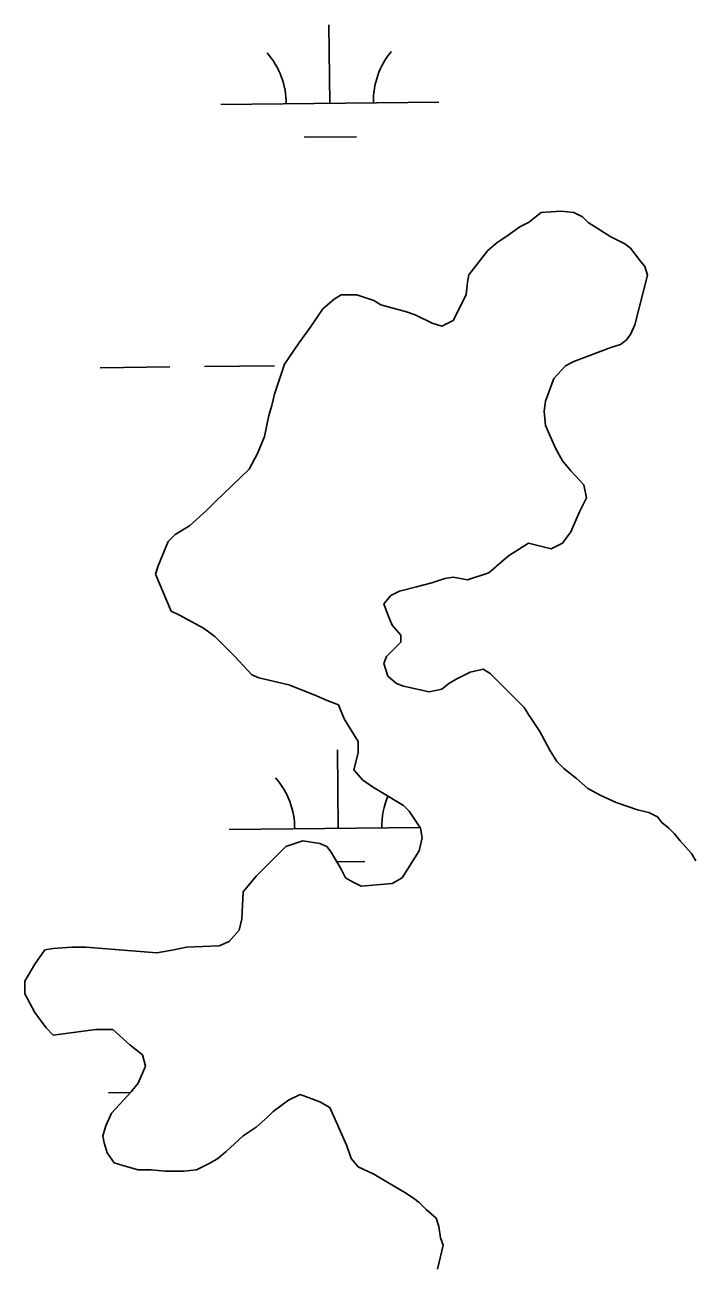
# Model space of a CAD drawing. Extents: x 3684037 to 3722149, y 433263 to 459021.
# Drawn here: x 3707603 to 3707910, y 455950 to 456521 of the extents above; entities that cross this region are included whole.
import ezdxf

# ---------------------------------------------------------------- set-up
doc = ezdxf.new("R2010")
doc.units = 0
doc.layers.add('V-TOPO-SHOR', color=7, linetype='Continuous')
doc.layers.add('V-WETL-SWMP', color=7, linetype='Continuous')

msp = doc.modelspace()

# ---------------------------------------------------------------- linework, layer by layer
at = {"layer": 'V-TOPO-SHOR'}
for p, q in [((3707830.64, 456428.2), (3707834.54, 456430.15)), ((3707834.54, 456430.15), (3707840.4, 456434.7)), ((3707840.4, 456434.7), (3707849.51, 456435.35)), ((3707849.51, 456435.35), (3707855.36, 456434.7)), ((3707855.36, 456434.7), (3707859.27, 456432.75)), ((3707859.27, 456432.75), (3707861.87, 456430.15)), ((3707861.87, 456430.15), (3707872.28, 456423.64)), ((3707824.13, 456423.65), (3707830.64, 456428.2)), ((3707815.67, 456417.14), (3707820.22, 456421.04)), ((3707820.22, 456421.04), (3707824.13, 456423.65)), ((3707872.28, 456423.64), (3707878.79, 456420.38)), ((3707878.79, 456420.38), (3707881.39, 456418.43)), ((3707807.21, 456406.08), (3707815.67, 456417.14)), ((3707881.39, 456418.43), (3707885.29, 456413.22)), ((3707885.29, 456413.22), (3707887.89, 456409.97)), ((3707887.89, 456409.97), (3707889.2, 456406.07)), ((3707805.9, 456396.97), (3707806.56, 456402.83)), ((3707806.56, 456402.83), (3707807.21, 456406.08)), ((3707889.2, 456406.07), (3707883.33, 456383.29)), ((3707745.39, 456395.03), (3707748.64, 456396.98)), ((3707748.64, 456396.98), (3707755.8, 456396.98)), ((3707755.8, 456396.98), (3707763.61, 456394.38)), ((3707800.05, 456385.26), (3707805.9, 456396.97)), ((3707734.33, 456382.02), (3707740.18, 456390.48)), ((3707740.18, 456390.48), (3707745.39, 456395.03)), ((3707763.61, 456394.38), (3707766.86, 456392.42)), ((3707766.86, 456392.42), (3707778.57, 456389.17)), ((3707778.57, 456389.17), (3707782.48, 456387.87)), ((3707782.48, 456387.87), (3707790.29, 456383.96)), ((3707794.84, 456382.66), (3707800.05, 456385.26)), ((3707729.12, 456374.86), (3707734.33, 456382.02)), ((3707790.29, 456383.96), (3707794.84, 456382.66)), ((3707881.38, 456378.74), (3707879.43, 456376.14)), ((3707883.33, 456383.29), (3707881.38, 456378.74)), ((3707722.61, 456365.1), (3707729.12, 456374.86)), ((3707876.83, 456374.18), (3707872.27, 456372.88)), ((3707879.43, 456376.14), (3707876.83, 456374.18)), ((3707872.27, 456372.88), (3707855.35, 456366.38)), ((3707718.05, 456351.44), (3707722.61, 456365.1)), ((3707851.45, 456364.43), (3707846.24, 456358.57)), ((3707855.35, 456366.38), (3707851.45, 456364.43)), ((3707846.24, 456358.57), (3707842.33, 456348.16)), ((3707716.75, 456346.23), (3707718.05, 456351.44)), ((3707715.45, 456341.68), (3707716.75, 456346.23)), ((3707842.33, 456348.16), (3707841.68, 456343.61)), ((3707713.49, 456331.92), (3707715.45, 456341.68)), ((3707841.68, 456343.61), (3707842.33, 456337.1)), ((3707842.33, 456337.1), (3707846.89, 456326.69)), ((3707710.24, 456324.11), (3707713.49, 456331.92)), ((3707706.33, 456316.95), (3707710.24, 456324.11)), ((3707846.89, 456326.69), (3707850.14, 456320.83)), ((3707690.71, 456301.99), (3707706.33, 456316.95)), ((3707850.14, 456320.83), (3707854.04, 456316.28)), ((3707854.04, 456316.28), (3707859.9, 456309.77)), ((3707859.9, 456309.77), (3707861.2, 456303.91)), ((3707686.81, 456298.09), (3707690.71, 456301.99)), ((3707861.2, 456303.91), (3707857.94, 456297.41)), ((3707679, 456290.93), (3707686.81, 456298.09)), ((3707857.94, 456297.41), (3707854.04, 456288.3)), ((3707672.49, 456287.03), (3707679, 456290.93)), ((3707854.04, 456288.3), (3707850.13, 456283.09)), ((3707664.68, 456272.71), (3707669.24, 456283.78)), ((3707669.24, 456283.78), (3707672.49, 456287.03)), ((3707834.51, 456283.09), (3707825.4, 456277.24)), ((3707844.93, 456280.49), (3707834.51, 456283.09)), ((3707850.13, 456283.09), (3707844.93, 456280.49)), ((3707825.4, 456277.24), (3707816.29, 456269.43)), ((3707663.38, 456268.81), (3707664.68, 456272.71)), ((3707670.53, 456251.89), (3707663.38, 456268.81)), ((3707790.26, 456264.88), (3707783.11, 456262.93)), ((3707796.12, 456266.83), (3707790.26, 456264.88)), ((3707800.02, 456267.48), (3707796.12, 456266.83)), ((3707806.53, 456266.18), (3707800.02, 456267.48)), ((3707816.29, 456269.43), (3707806.53, 456266.18)), ((3707771.39, 456259.03), (3707768.14, 456255.13)), ((3707775.3, 456260.98), (3707771.39, 456259.03)), ((3707783.11, 456262.93), (3707775.3, 456260.98)), ((3707768.14, 456255.13), (3707770.09, 456249.92)), ((3707674.44, 456249.94), (3707670.53, 456251.89)), ((3707685.5, 456244.08), (3707674.44, 456249.94)), ((3707770.09, 456249.92), (3707772.04, 456245.37)), ((3707690.7, 456240.17), (3707685.5, 456244.08)), ((3707772.04, 456245.37), (3707775.94, 456240.81)), ((3707699.81, 456231.06), (3707690.7, 456240.17)), ((3707775.94, 456237.56), (3707769.44, 456231.05)), ((3707775.94, 456240.81), (3707775.94, 456237.56)), ((3707707.62, 456222.6), (3707699.81, 456231.06)), ((3707769.44, 456231.05), (3707768.13, 456227.8)), ((3707768.13, 456227.8), (3707770.08, 456221.94)), ((3707807.83, 456223.89), (3707813.68, 456225.19)), ((3707813.68, 456225.19), (3707816.93, 456223.23)), ((3707710.87, 456221.3), (3707707.62, 456222.6)), ((3707724.54, 456218.05), (3707710.87, 456221.3)), ((3707770.08, 456221.94), (3707773.99, 456218.69)), ((3707798.06, 456218.68), (3707801.32, 456220.63)), ((3707801.32, 456220.63), (3707807.83, 456223.89)), ((3707816.93, 456223.23), (3707832.55, 456207.61)), ((3707736.25, 456213.49), (3707724.54, 456218.05)), ((3707742.1, 456210.88), (3707736.25, 456213.49)), ((3707773.99, 456218.69), (3707777.24, 456217.38)), ((3707777.24, 456217.38), (3707788.95, 456214.78)), ((3707788.95, 456214.78), (3707794.81, 456216.08)), ((3707794.81, 456216.08), (3707798.06, 456218.68)), ((3707747.31, 456208.93), (3707742.1, 456210.88)), ((3707749.91, 456202.42), (3707747.31, 456208.93)), ((3707832.55, 456207.61), (3707834.5, 456204.36)), ((3707756.41, 456192.01), (3707749.91, 456202.42)), ((3707834.5, 456204.36), (3707839.7, 456196.55)), ((3707839.7, 456196.55), (3707844.26, 456188.09)), ((3707756.41, 456186.81), (3707756.41, 456192.01)), ((3707754.46, 456179), (3707756.41, 456186.81)), ((3707844.26, 456188.09), (3707847.51, 456182.89)), ((3707758.36, 456174.44), (3707754.46, 456179)), ((3707847.51, 456182.89), (3707850.76, 456179.63)), ((3707850.76, 456179.63), (3707856.62, 456175.08)), ((3707762.92, 456171.19), (3707758.36, 456174.44)), ((3707856.62, 456175.08), (3707861.82, 456170.52)), ((3707777.23, 456162.73), (3707762.92, 456171.19)), ((3707861.82, 456170.52), (3707867.68, 456167.26)), ((3707779.83, 456160.12), (3707777.23, 456162.73)), ((3707867.68, 456167.26), (3707874.84, 456164.01)), ((3707874.84, 456164.01), (3707884.6, 456160.75)), ((3707785.04, 456152.31), (3707779.83, 456160.12)), ((3707884.6, 456160.75), (3707889.8, 456159.45)), ((3707889.8, 456159.45), (3707893.7, 456157.5)), ((3707893.7, 456157.5), (3707895.66, 456154.9)), ((3707785.69, 456147.76), (3707785.04, 456152.31)), ((3707895.66, 456154.9), (3707898.91, 456152.29)), ((3707898.91, 456152.29), (3707901.51, 456149.69)), ((3707723.22, 456143.87), (3707731.03, 456146.47)), ((3707731.03, 456146.47), (3707738.84, 456145.16)), ((3707738.84, 456145.16), (3707742.09, 456143.86)), ((3707784.39, 456141.9), (3707785.69, 456147.76)), ((3707901.51, 456149.69), (3707904.11, 456146.44)), ((3707904.11, 456146.44), (3707909.32, 456140.58)), ((3707709.55, 456130.2), (3707723.22, 456143.87)), ((3707742.09, 456143.86), (3707744.04, 456141.26)), ((3707744.04, 456141.26), (3707748.6, 456133.45)), ((3707776.57, 456129.54), (3707784.39, 456141.9)), ((3707909.32, 456140.58), (3707911.27, 456137.32)), ((3707748.6, 456133.45), (3707750.55, 456129.55)), ((3707703.7, 456123.05), (3707709.55, 456130.2)), ((3707750.55, 456129.55), (3707753.8, 456127.59)), ((3707753.8, 456127.59), (3707757.7, 456125.64)), ((3707772.02, 456126.94), (3707776.57, 456129.54)), ((3707703.04, 456110.68), (3707703.7, 456123.05)), ((3707757.7, 456125.64), (3707772.02, 456126.94)), ((3707701.74, 456105.48), (3707703.04, 456110.68)), ((3707697.18, 456100.27), (3707701.74, 456105.48)), ((3707692.63, 456098.32), (3707697.18, 456100.27)), ((3707608.04, 456089.88), (3707612.59, 456096.39)), ((3707612.59, 456096.39), (3707616.5, 456097.04)), ((3707616.5, 456097.04), (3707624.96, 456097.68)), ((3707624.96, 456097.68), (3707631.46, 456097.68)), ((3707631.46, 456097.68), (3707664, 456095.08)), ((3707664, 456095.08), (3707671.81, 456096.38)), ((3707671.81, 456096.38), (3707677.66, 456097.68)), ((3707677.66, 456097.68), (3707692.63, 456098.32)), ((3707603.48, 456082.07), (3707608.04, 456089.88)), ((3707603.48, 456076.22), (3707603.48, 456082.07)), ((3707608.03, 456067.76), (3707603.48, 456076.22)), ((3707613.24, 456060.6), (3707608.03, 456067.76)), ((3707616.49, 456057.34), (3707613.24, 456060.6)), ((3707636.01, 456059.94), (3707616.49, 456057.34)), ((3707643.82, 456059.94), (3707636.01, 456059.94)), ((3707651.63, 456052.78), (3707643.82, 456059.94)), ((3707657.48, 456048.23), (3707651.63, 456052.78)), ((3707658.78, 456043.02), (3707657.48, 456048.23)), ((3707655.53, 456035.21), (3707658.78, 456043.02)), ((3707643.16, 456021.55), (3707652.27, 456031.31)), ((3707652.27, 456031.31), (3707655.53, 456035.21)), ((3707724.5, 456027.39), (3707717.34, 456022.19)), ((3707729.71, 456029.99), (3707724.5, 456027.39)), ((3707738.82, 456026.74), (3707729.71, 456029.99)), ((3707743.37, 456024.13), (3707738.82, 456026.74)), ((3707640.56, 456015.69), (3707643.16, 456021.55)), ((3707714.74, 456019.59), (3707709.53, 456015.03)), ((3707717.34, 456022.19), (3707714.74, 456019.59)), ((3707751.18, 456006.56), (3707743.37, 456024.13)), ((3707639.26, 456011.14), (3707640.56, 456015.69)), ((3707709.53, 456015.03), (3707703.68, 456011.13)), ((3707639.91, 456007.89), (3707639.26, 456011.14)), ((3707641.21, 456003.33), (3707639.91, 456007.89)), ((3707703.68, 456011.13), (3707695.87, 456003.97)), ((3707644.46, 455998.78), (3707641.21, 456003.33)), ((3707695.87, 456003.97), (3707691.96, 456000.72)), ((3707753.13, 456000.71), (3707751.18, 456006.56)), ((3707648.36, 455997.47), (3707644.46, 455998.78)), ((3707655.52, 455995.52), (3707648.36, 455997.47)), ((3707688.71, 455998.77), (3707682.2, 455995.52)), ((3707691.96, 456000.72), (3707688.71, 455998.77)), ((3707756.38, 455996.8), (3707753.13, 456000.71)), ((3707763.54, 455993.55), (3707756.38, 455996.8)), ((3707661.38, 455995.52), (3707655.52, 455995.52)), ((3707667.88, 455994.87), (3707661.38, 455995.52)), ((3707676.34, 455994.87), (3707667.88, 455994.87)), ((3707682.2, 455995.52), (3707676.34, 455994.87)), ((3707773.3, 455987.69), (3707763.54, 455993.55)), ((3707777.85, 455985.09), (3707773.3, 455987.69)), ((3707781.75, 455982.48), (3707777.85, 455985.09)), ((3707784.36, 455980.53), (3707781.75, 455982.48)), ((3707787.61, 455977.28), (3707784.36, 455980.53)), ((3707792.16, 455973.37), (3707787.61, 455977.28)), ((3707793.46, 455969.47), (3707792.16, 455973.37)), ((3707794.11, 455964.26), (3707793.46, 455969.47)), ((3707795.41, 455961.01), (3707794.11, 455964.26)), ((3707792.81, 455949.95), (3707795.41, 455961.01))]:
    msp.add_line(p, q, dxfattribs=at)
at = {"layer": 'V-WETL-SWMP'}
for p, q in [((3707743.4, 456484.84), (3707742.98, 456520.84)), ((3707693.41, 456484.26), (3707793.4, 456485.42)), ((3707731.58, 456469.27), (3707755.58, 456469.55)), ((3707830.64, 456428.2), (3707834.54, 456430.15)), ((3707834.54, 456430.15), (3707840.4, 456434.7)), ((3707840.4, 456434.7), (3707849.51, 456435.35)), ((3707849.51, 456435.35), (3707855.36, 456434.7)), ((3707855.36, 456434.7), (3707859.27, 456432.75)), ((3707859.27, 456432.75), (3707861.87, 456430.15)), ((3707861.87, 456430.15), (3707872.28, 456423.64)), ((3707824.13, 456423.65), (3707830.64, 456428.2)), ((3707815.67, 456417.14), (3707820.22, 456421.04)), ((3707820.22, 456421.04), (3707824.13, 456423.65)), ((3707872.28, 456423.64), (3707878.79, 456420.38)), ((3707878.79, 456420.38), (3707881.39, 456418.43)), ((3707807.21, 456406.08), (3707815.67, 456417.14)), ((3707881.39, 456418.43), (3707885.29, 456413.22)), ((3707885.29, 456413.22), (3707887.89, 456409.97)), ((3707887.89, 456409.97), (3707889.2, 456406.07)), ((3707805.9, 456396.97), (3707806.56, 456402.83)), ((3707806.56, 456402.83), (3707807.21, 456406.08)), ((3707889.2, 456406.07), (3707883.33, 456383.29)), ((3707745.39, 456395.03), (3707748.64, 456396.98)), ((3707748.64, 456396.98), (3707755.8, 456396.98)), ((3707755.8, 456396.98), (3707763.61, 456394.38)), ((3707800.05, 456385.26), (3707805.9, 456396.97)), ((3707734.33, 456382.02), (3707740.18, 456390.48)), ((3707740.18, 456390.48), (3707745.39, 456395.03)), ((3707763.61, 456394.38), (3707766.86, 456392.42)), ((3707766.86, 456392.42), (3707778.57, 456389.17)), ((3707778.57, 456389.17), (3707782.48, 456387.87)), ((3707782.48, 456387.87), (3707790.29, 456383.96)), ((3707794.84, 456382.66), (3707800.05, 456385.26)), ((3707729.12, 456374.86), (3707734.33, 456382.02)), ((3707790.29, 456383.96), (3707794.84, 456382.66)), ((3707881.38, 456378.74), (3707879.43, 456376.14)), ((3707883.33, 456383.29), (3707881.38, 456378.74)), ((3707722.61, 456365.1), (3707729.12, 456374.86)), ((3707876.83, 456374.18), (3707872.27, 456372.88)), ((3707879.43, 456376.14), (3707876.83, 456374.18)), ((3707872.27, 456372.88), (3707855.35, 456366.38)), ((3707637.96, 456363.54), (3707669.96, 456363.91)), ((3707685.96, 456364.1), (3707717.96, 456364.47)), ((3707718.05, 456351.44), (3707722.61, 456365.1)), ((3707851.45, 456364.43), (3707846.24, 456358.57)), ((3707855.35, 456366.38), (3707851.45, 456364.43)), ((3707846.24, 456358.57), (3707842.33, 456348.16)), ((3707716.75, 456346.23), (3707718.05, 456351.44)), ((3707715.45, 456341.68), (3707716.75, 456346.23)), ((3707842.33, 456348.16), (3707841.68, 456343.61)), ((3707713.49, 456331.92), (3707715.45, 456341.68)), ((3707841.68, 456343.61), (3707842.33, 456337.1)), ((3707842.33, 456337.1), (3707846.89, 456326.69)), ((3707710.24, 456324.11), (3707713.49, 456331.92)), ((3707706.33, 456316.95), (3707710.24, 456324.11)), ((3707846.89, 456326.69), (3707850.14, 456320.83)), ((3707690.71, 456301.99), (3707706.33, 456316.95)), ((3707850.14, 456320.83), (3707854.04, 456316.28)), ((3707854.04, 456316.28), (3707859.9, 456309.77)), ((3707859.9, 456309.77), (3707861.2, 456303.91)), ((3707686.81, 456298.09), (3707690.71, 456301.99)), ((3707861.2, 456303.91), (3707857.94, 456297.41)), ((3707679, 456290.93), (3707686.81, 456298.09)), ((3707857.94, 456297.41), (3707854.04, 456288.3)), ((3707672.49, 456287.03), (3707679, 456290.93)), ((3707854.04, 456288.3), (3707850.13, 456283.09)), ((3707664.68, 456272.71), (3707669.24, 456283.78)), ((3707669.24, 456283.78), (3707672.49, 456287.03)), ((3707834.51, 456283.09), (3707825.4, 456277.24)), ((3707844.93, 456280.49), (3707834.51, 456283.09)), ((3707850.13, 456283.09), (3707844.93, 456280.49)), ((3707825.4, 456277.24), (3707816.29, 456269.43)), ((3707663.38, 456268.81), (3707664.68, 456272.71)), ((3707670.53, 456251.89), (3707663.38, 456268.81)), ((3707790.26, 456264.88), (3707783.11, 456262.93)), ((3707796.12, 456266.83), (3707790.26, 456264.88)), ((3707800.02, 456267.48), (3707796.12, 456266.83)), ((3707806.53, 456266.18), (3707800.02, 456267.48)), ((3707816.29, 456269.43), (3707806.53, 456266.18)), ((3707771.39, 456259.03), (3707768.14, 456255.13)), ((3707775.3, 456260.98), (3707771.39, 456259.03)), ((3707783.11, 456262.93), (3707775.3, 456260.98)), ((3707768.14, 456255.13), (3707770.09, 456249.92)), ((3707674.44, 456249.94), (3707670.53, 456251.89)), ((3707685.5, 456244.08), (3707674.44, 456249.94)), ((3707770.09, 456249.92), (3707772.04, 456245.37)), ((3707690.7, 456240.17), (3707685.5, 456244.08)), ((3707772.04, 456245.37), (3707775.94, 456240.81)), ((3707699.81, 456231.06), (3707690.7, 456240.17)), ((3707775.94, 456237.56), (3707769.44, 456231.05)), ((3707775.94, 456240.81), (3707775.94, 456237.56)), ((3707707.62, 456222.6), (3707699.81, 456231.06)), ((3707769.44, 456231.05), (3707768.13, 456227.8)), ((3707768.13, 456227.8), (3707770.08, 456221.94)), ((3707807.83, 456223.89), (3707813.68, 456225.19)), ((3707813.68, 456225.19), (3707816.93, 456223.23)), ((3707710.87, 456221.3), (3707707.62, 456222.6)), ((3707724.54, 456218.05), (3707710.87, 456221.3)), ((3707770.08, 456221.94), (3707773.99, 456218.69)), ((3707798.06, 456218.68), (3707801.32, 456220.63)), ((3707801.32, 456220.63), (3707807.83, 456223.89)), ((3707816.93, 456223.23), (3707832.55, 456207.61)), ((3707736.25, 456213.49), (3707724.54, 456218.05)), ((3707742.1, 456210.88), (3707736.25, 456213.49)), ((3707773.99, 456218.69), (3707777.24, 456217.38)), ((3707777.24, 456217.38), (3707788.95, 456214.78)), ((3707788.95, 456214.78), (3707794.81, 456216.08)), ((3707794.81, 456216.08), (3707798.06, 456218.68)), ((3707747.31, 456208.93), (3707742.1, 456210.88)), ((3707749.91, 456202.42), (3707747.31, 456208.93)), ((3707832.55, 456207.61), (3707834.5, 456204.36)), ((3707756.41, 456192.01), (3707749.91, 456202.42)), ((3707834.5, 456204.36), (3707839.7, 456196.55)), ((3707839.7, 456196.55), (3707844.26, 456188.09)), ((3707756.41, 456186.81), (3707756.41, 456192.01)), ((3707747.27, 456152.19), (3707746.85, 456188.19)), ((3707754.46, 456179), (3707756.41, 456186.81)), ((3707844.26, 456188.09), (3707847.51, 456182.89)), ((3707758.36, 456174.44), (3707754.46, 456179)), ((3707847.51, 456182.89), (3707850.76, 456179.63)), ((3707850.76, 456179.63), (3707856.62, 456175.08)), ((3707762.92, 456171.19), (3707758.36, 456174.44)), ((3707856.62, 456175.08), (3707861.82, 456170.52)), ((3707777.23, 456162.73), (3707762.92, 456171.19)), ((3707861.82, 456170.52), (3707867.68, 456167.26)), ((3707779.83, 456160.12), (3707777.23, 456162.73)), ((3707867.68, 456167.26), (3707874.84, 456164.01)), ((3707874.84, 456164.01), (3707884.6, 456160.75)), ((3707785.04, 456152.31), (3707779.83, 456160.12)), ((3707884.6, 456160.75), (3707889.8, 456159.45)), ((3707889.8, 456159.45), (3707893.7, 456157.5)), ((3707893.7, 456157.5), (3707895.66, 456154.9)), ((3707697.28, 456151.61), (3707784.83, 456152.63)), ((3707785.69, 456147.76), (3707785.04, 456152.31)), ((3707895.66, 456154.9), (3707898.91, 456152.29)), ((3707898.91, 456152.29), (3707901.51, 456149.69)), ((3707723.22, 456143.87), (3707731.03, 456146.47)), ((3707731.03, 456146.47), (3707738.84, 456145.16)), ((3707738.84, 456145.16), (3707742.09, 456143.86)), ((3707784.39, 456141.9), (3707785.69, 456147.76)), ((3707901.51, 456149.69), (3707904.11, 456146.44)), ((3707904.11, 456146.44), (3707909.32, 456140.58)), ((3707709.55, 456130.2), (3707723.22, 456143.87)), ((3707742.09, 456143.86), (3707744.04, 456141.26)), ((3707744.04, 456141.26), (3707748.6, 456133.45)), ((3707776.57, 456129.54), (3707784.39, 456141.9)), ((3707909.32, 456140.58), (3707911.27, 456137.32)), ((3707746.67, 456136.75), (3707759.45, 456136.9)), ((3707748.6, 456133.45), (3707750.55, 456129.55)), ((3707703.7, 456123.05), (3707709.55, 456130.2)), ((3707750.55, 456129.55), (3707753.8, 456127.59)), ((3707753.8, 456127.59), (3707757.7, 456125.64)), ((3707772.02, 456126.94), (3707776.57, 456129.54)), ((3707703.04, 456110.68), (3707703.7, 456123.05)), ((3707757.7, 456125.64), (3707772.02, 456126.94)), ((3707701.74, 456105.48), (3707703.04, 456110.68)), ((3707697.18, 456100.27), (3707701.74, 456105.48)), ((3707692.63, 456098.32), (3707697.18, 456100.27)), ((3707608.04, 456089.88), (3707612.59, 456096.39)), ((3707612.59, 456096.39), (3707616.5, 456097.04)), ((3707616.5, 456097.04), (3707624.96, 456097.68)), ((3707624.96, 456097.68), (3707631.46, 456097.68)), ((3707631.46, 456097.68), (3707664, 456095.08)), ((3707664, 456095.08), (3707671.81, 456096.38)), ((3707671.81, 456096.38), (3707677.66, 456097.68)), ((3707677.66, 456097.68), (3707692.63, 456098.32)), ((3707603.48, 456082.07), (3707608.04, 456089.88)), ((3707603.48, 456076.22), (3707603.48, 456082.07)), ((3707608.03, 456067.76), (3707603.48, 456076.22)), ((3707613.24, 456060.6), (3707608.03, 456067.76)), ((3707616.49, 456057.34), (3707613.24, 456060.6)), ((3707636.01, 456059.94), (3707616.49, 456057.34)), ((3707643.82, 456059.94), (3707636.01, 456059.94)), ((3707651.63, 456052.78), (3707643.82, 456059.94)), ((3707657.48, 456048.23), (3707651.63, 456052.78)), ((3707658.78, 456043.02), (3707657.48, 456048.23)), ((3707655.53, 456035.21), (3707658.78, 456043.02)), ((3707641.83, 456030.88), (3707651.99, 456031)), ((3707643.16, 456021.55), (3707652.27, 456031.31)), ((3707652.27, 456031.31), (3707655.53, 456035.21)), ((3707724.5, 456027.39), (3707717.34, 456022.19)), ((3707729.71, 456029.99), (3707724.5, 456027.39)), ((3707738.82, 456026.74), (3707729.71, 456029.99)), ((3707743.37, 456024.13), (3707738.82, 456026.74)), ((3707640.56, 456015.69), (3707643.16, 456021.55)), ((3707714.74, 456019.59), (3707709.53, 456015.03)), ((3707717.34, 456022.19), (3707714.74, 456019.59)), ((3707751.18, 456006.56), (3707743.37, 456024.13)), ((3707639.26, 456011.14), (3707640.56, 456015.69)), ((3707709.53, 456015.03), (3707703.68, 456011.13)), ((3707639.91, 456007.89), (3707639.26, 456011.14)), ((3707641.21, 456003.33), (3707639.91, 456007.89)), ((3707703.68, 456011.13), (3707695.87, 456003.97)), ((3707644.46, 455998.78), (3707641.21, 456003.33)), ((3707695.87, 456003.97), (3707691.96, 456000.72)), ((3707753.13, 456000.71), (3707751.18, 456006.56)), ((3707648.36, 455997.47), (3707644.46, 455998.78)), ((3707655.52, 455995.52), (3707648.36, 455997.47)), ((3707688.71, 455998.77), (3707682.2, 455995.52)), ((3707691.96, 456000.72), (3707688.71, 455998.77)), ((3707756.38, 455996.8), (3707753.13, 456000.71)), ((3707763.54, 455993.55), (3707756.38, 455996.8)), ((3707661.38, 455995.52), (3707655.52, 455995.52)), ((3707667.88, 455994.87), (3707661.38, 455995.52)), ((3707676.34, 455994.87), (3707667.88, 455994.87)), ((3707682.2, 455995.52), (3707676.34, 455994.87)), ((3707773.3, 455987.69), (3707763.54, 455993.55)), ((3707777.85, 455985.09), (3707773.3, 455987.69)), ((3707781.75, 455982.48), (3707777.85, 455985.09)), ((3707784.36, 455980.53), (3707781.75, 455982.48)), ((3707787.61, 455977.28), (3707784.36, 455980.53)), ((3707792.16, 455973.37), (3707787.61, 455977.28)), ((3707793.46, 455969.47), (3707792.16, 455973.37)), ((3707794.11, 455964.26), (3707793.46, 455969.47)), ((3707795.41, 455961.01), (3707794.11, 455964.26)), ((3707792.81, 455949.95), (3707795.41, 455961.01))]:
    msp.add_line(p, q, dxfattribs=at)
for centre, start, end in [((3707688.16, 456484.67), 359.8949, 41.4385), ((3707798.64, 456485.96), 139.8949, 181.4385), ((3707692.03, 456152.02), 359.8949, 41.4385), ((3707802.51, 456153.31), 157.1632, 181.4385)]:
    msp.add_arc(centre, 35.25, start, end, dxfattribs=at)

doc.saveas('drawing.dxf')
